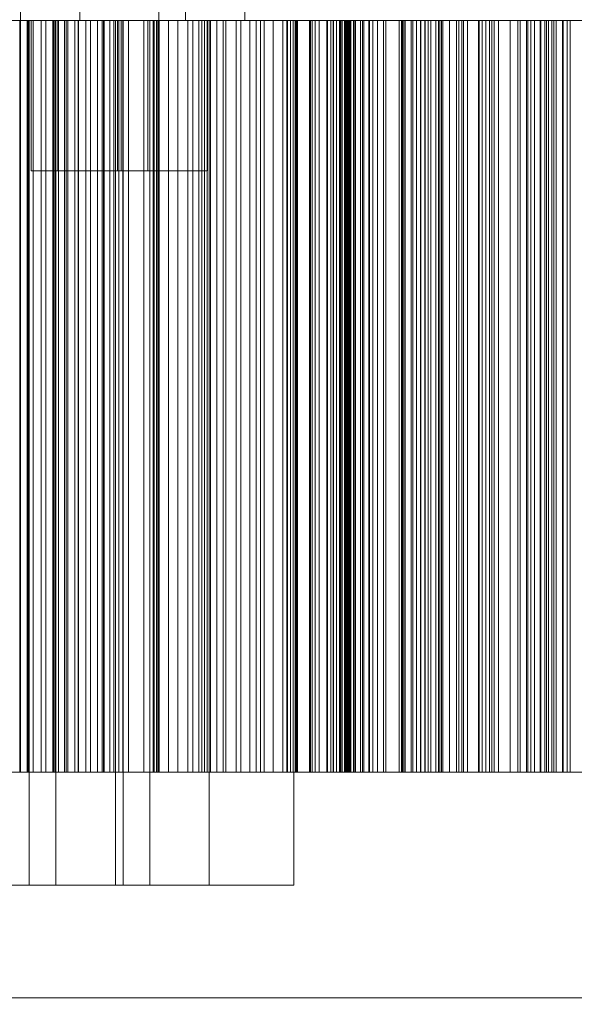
# Model space of a CAD drawing. Header units: millimetres. Extents: x -4395 to 65662, y -65530 to 6847.
# Tile 744 of 1034: x 25357 to 25505, y -17512 to -17250. Entities that reach past the tile are written whole.
import ezdxf

# ---------------------------------------------------------------- set-up
doc = ezdxf.new("R2010")
doc.units = ezdxf.units.MM
doc.layers.add('COTAS_P', color=1, linetype='Continuous', lineweight=0)
doc.layers.add('superior_briquetadora', color=7, linetype='Continuous', lineweight=0)
doc.dimstyles.new('R19_100', dxfattribs={"dimtxt": 250, "dimasz": 150, "dimexe": 150, "dimexo": 80, "dimgap": 100, "dimtad": 1, "dimtih": 1, "dimtoh": 1, "dimdsep": 46, "dimcen": 0.09, "dimadec": 0, "dimazin": 0, "dimtfac": 1, "dimtdec": 4, "dimtofl": 0, "dimtmove": 0, "dimatfit": 3, "dimfxl": 1, "dimtolj": 1, "dimtzin": 0, "dimarcsym": 0})

# ---------------------------------------------------------------- blocks, each defined once
blk = doc.blocks.new('DIM_R33_31')
at = {"layer": 'COTAS_P'}
for p, q in [((24250.07, -17080), (24400.07, -17035)), ((26750.07, -17080), (26600.07, -17035)), ((24250.07, -17980), (24250.07, -17080)), ((24250.07, -17080), (26750.07, -17080)), ((24250.07, -17080), (24400.07, -17125)), ((26750.07, -17080), (26600.07, -17125)), ((26750.07, -17980), (26750.07, -17080))]:
    blk.add_line(p, q, dxfattribs=at)
blk.add_text('2500 P', height=250, dxfattribs=at).set_placement((25500.07, -16980))

msp = doc.modelspace()

# ---------------------------------------------------------------- linework, layer by layer
at = {"layer": 'superior_briquetadora'}
for p, q in [((25357.074, -17236), (25357.074, -17250)), ((25372.919, -17236), (25372.919, -17250)), ((25393.906, -17236), (25393.906, -17250)), ((25401.021, -17236), (25401.021, -17250)), ((25416.866, -17236), (25416.866, -17250)), ((25357.388, -17250), (25351.667, -17250)), ((25358.878, -17250), (25352.009, -17250)), ((25352.603, -17250), (25359.076, -17250)), ((25353.568, -17250), (25357.056, -17250)), ((25355.622, -17250), (25369.752, -17250)), ((25359.195, -17250), (25355.736, -17250)), ((25356.874, -17250), (25357.107, -17250)), ((25356.924, -17250), (25356.924, -17450)), ((25357.133, -17250), (25356.924, -17250)), ((25356.924, -17250), (25366.349, -17250)), ((25357.056, -17250), (25360.496, -17250)), ((25357.056, -17450), (25357.056, -17250)), ((25357.074, -17250), (25359.718, -17250)), ((25358.782, -17250), (25357.074, -17250)), ((25357.107, -17250), (25357.107, -17450)), ((25357.107, -17250), (25357.133, -17250)), ((25357.133, -17250), (25357.133, -17450)), ((25365.991, -17250), (25357.388, -17250)), ((25364.503, -17250), (25358.782, -17250)), ((25365.698, -17250), (25358.878, -17250)), ((25358.878, -17450), (25358.878, -17250)), ((25359.076, -17250), (25368.095, -17250)), ((25362.604, -17250), (25359.195, -17250)), ((25359.195, -17450), (25359.195, -17250)), ((25359.448, -17480), (25359.448, -17250)), ((25360.418, -17250), (25359.448, -17250)), ((25359.448, -17250), (25360.95, -17250)), ((25359.718, -17250), (25366.191, -17250)), ((25359.947, -17250), (25361.389, -17250)), ((25359.947, -17250), (25359.947, -17290)), ((25360.878, -17250), (25359.947, -17250)), ((25363.669, -17250), (25360.418, -17250)), ((25360.496, -17250), (25363.886, -17250)), ((25360.496, -17450), (25360.496, -17250)), ((25363.999, -17250), (25360.878, -17250)), ((25360.95, -17250), (25364.628, -17250)), ((25361.389, -17250), (25364.92, -17250)), ((25365.962, -17250), (25362.604, -17250)), ((25362.604, -17450), (25362.604, -17250)), ((25368.556, -17250), (25363.669, -17250)), ((25363.886, -17250), (25367.225, -17250)), ((25363.886, -17450), (25363.886, -17250)), ((25368.691, -17250), (25363.999, -17250)), ((25373.105, -17250), (25364.503, -17250)), ((25364.628, -17250), (25369.752, -17250)), ((25364.92, -17250), (25369.84, -17250)), ((25372.465, -17250), (25365.698, -17250)), ((25365.698, -17450), (25365.698, -17250)), ((25369.269, -17250), (25365.962, -17250)), ((25365.962, -17450), (25365.962, -17250)), ((25375.77, -17250), (25365.991, -17250)), ((25366.191, -17250), (25375.21, -17250)), ((25366.349, -17250), (25366.349, -17450)), ((25366.349, -17250), (25368.852, -17250)), ((25366.562, -17480), (25366.562, -17250)), ((25367.533, -17250), (25366.562, -17250)), ((25366.562, -17250), (25368.065, -17250)), ((25367.062, -17250), (25368.504, -17250)), ((25367.062, -17250), (25367.062, -17290)), ((25367.993, -17250), (25367.062, -17250)), ((25367.225, -17250), (25379.369, -17250)), ((25367.225, -17450), (25367.225, -17250)), ((25370.784, -17250), (25367.533, -17250)), ((25371.114, -17250), (25367.993, -17250)), ((25368.065, -17250), (25371.743, -17250)), ((25368.095, -17250), (25377.874, -17250)), ((25368.504, -17250), (25372.035, -17250)), ((25374.113, -17250), (25368.556, -17250)), ((25374.025, -17250), (25368.691, -17250)), ((25368.852, -17250), (25368.852, -17450)), ((25368.852, -17250), (25371.585, -17250)), ((25372.521, -17250), (25369.269, -17250)), ((25369.269, -17450), (25369.269, -17250)), ((25369.752, -17250), (25383.31, -17250)), ((25369.752, -17250), (25375.309, -17250)), ((25369.752, -17450), (25369.752, -17250)), ((25369.84, -17250), (25375.174, -17250)), ((25375.671, -17250), (25370.784, -17250)), ((25375.806, -17250), (25371.114, -17250)), ((25371.585, -17250), (25371.585, -17450)), ((25371.585, -17250), (25374.52, -17250)), ((25371.743, -17250), (25376.867, -17250)), ((25372.035, -17250), (25376.954, -17250)), ((25379.178, -17250), (25372.465, -17250)), ((25372.465, -17450), (25372.465, -17250)), ((25375.718, -17250), (25372.521, -17250)), ((25372.521, -17450), (25372.521, -17250)), ((25372.919, -17250), (25375.564, -17250)), ((25374.627, -17250), (25372.919, -17250)), ((25382.884, -17250), (25373.105, -17250)), ((25378.945, -17250), (25374.025, -17250)), ((25379.237, -17250), (25374.113, -17250)), ((25374.52, -17250), (25374.52, -17450)), ((25374.52, -17250), (25377.64, -17250)), ((25380.349, -17250), (25374.627, -17250)), ((25375.174, -17250), (25379.866, -17250)), ((25375.21, -17250), (25384.989, -17250)), ((25375.309, -17250), (25380.196, -17250)), ((25375.564, -17250), (25382.037, -17250)), ((25381.228, -17250), (25375.671, -17250)), ((25378.858, -17250), (25375.718, -17250)), ((25375.718, -17450), (25375.718, -17250)), ((25384.789, -17250), (25375.77, -17250)), ((25381.14, -17250), (25375.806, -17250)), ((25376.867, -17250), (25382.423, -17250)), ((25376.954, -17250), (25382.288, -17250)), ((25377.64, -17250), (25377.64, -17450)), ((25377.64, -17250), (25380.93, -17250)), ((25377.874, -17250), (25386.477, -17250)), ((25381.94, -17250), (25378.858, -17250)), ((25378.858, -17450), (25378.858, -17250)), ((25382.476, -17250), (25378.945, -17250)), ((25385.832, -17250), (25379.178, -17250)), ((25379.178, -17450), (25379.178, -17250)), ((25382.915, -17250), (25379.237, -17250)), ((25379.369, -17250), (25392.72, -17250)), ((25379.369, -17450), (25379.369, -17250)), ((25379.866, -17250), (25382.987, -17250)), ((25380.196, -17250), (25383.447, -17250)), ((25388.951, -17250), (25380.349, -17250)), ((25380.93, -17250), (25380.93, -17450)), ((25380.93, -17250), (25384.382, -17250)), ((25386.06, -17250), (25381.14, -17250)), ((25386.352, -17250), (25381.228, -17250)), ((25393.301, -17250), (25381.94, -17250)), ((25381.94, -17450), (25381.94, -17250)), ((25382.037, -17250), (25391.056, -17250)), ((25382.288, -17250), (25386.981, -17250)), ((25382.408, -17480), (25382.408, -17250)), ((25383.378, -17250), (25382.408, -17250)), ((25382.408, -17250), (25383.91, -17250)), ((25382.423, -17250), (25387.311, -17250)), ((25383.918, -17250), (25382.476, -17250)), ((25391.904, -17250), (25382.884, -17250)), ((25382.907, -17250), (25384.35, -17250)), ((25382.907, -17250), (25382.907, -17290)), ((25383.839, -17250), (25382.907, -17250)), ((25384.417, -17250), (25382.915, -17250)), ((25382.987, -17250), (25383.918, -17250)), ((25383.31, -17250), (25389.927, -17250)), ((25383.31, -17450), (25383.31, -17250)), ((25386.629, -17250), (25383.378, -17250)), ((25383.447, -17250), (25384.417, -17250)), ((25386.96, -17250), (25383.839, -17250)), ((25383.91, -17250), (25387.588, -17250)), ((25383.918, -17250), (25383.918, -17290)), ((25384.35, -17250), (25387.88, -17250)), ((25384.382, -17250), (25384.382, -17450)), ((25384.382, -17250), (25393.667, -17250)), ((25384.417, -17480), (25384.417, -17250)), ((25391.262, -17250), (25384.789, -17250)), ((25384.989, -17250), (25393.592, -17250)), ((25392.425, -17250), (25385.832, -17250)), ((25385.832, -17450), (25385.832, -17250)), ((25389.59, -17250), (25386.06, -17250)), ((25390.03, -17250), (25386.352, -17250)), ((25386.477, -17250), (25392.198, -17250)), ((25391.517, -17250), (25386.629, -17250)), ((25391.652, -17250), (25386.96, -17250)), ((25386.981, -17250), (25390.101, -17250)), ((25387.311, -17250), (25390.562, -17250)), ((25387.588, -17250), (25392.713, -17250)), ((25387.88, -17250), (25392.8, -17250)), ((25398.73, -17250), (25388.951, -17250)), ((25391.033, -17250), (25389.59, -17250)), ((25389.927, -17250), (25396.48, -17250)), ((25389.927, -17450), (25389.927, -17250)), ((25391.532, -17250), (25390.03, -17250)), ((25390.101, -17250), (25391.033, -17250)), ((25390.562, -17250), (25391.532, -17250)), ((25391.033, -17250), (25391.033, -17290)), ((25391.056, -17250), (25400.835, -17250)), ((25393.906, -17250), (25391.262, -17250)), ((25397.073, -17250), (25391.517, -17250)), ((25391.532, -17480), (25391.532, -17250)), ((25396.986, -17250), (25391.652, -17250)), ((25398.376, -17250), (25391.904, -17250)), ((25392.198, -17250), (25393.906, -17250)), ((25398.953, -17250), (25392.425, -17250)), ((25392.425, -17450), (25392.425, -17250)), ((25392.6, -17250), (25392.6, -17450)), ((25393.28, -17250), (25392.6, -17250)), ((25392.6, -17250), (25401.699, -17250)), ((25392.713, -17250), (25398.269, -17250)), ((25392.72, -17250), (25406.765, -17250)), ((25392.72, -17450), (25392.72, -17250)), ((25392.8, -17250), (25398.134, -17250)), ((25393.28, -17250), (25393.28, -17450)), ((25393.733, -17250), (25393.28, -17250)), ((25406.11, -17250), (25393.301, -17250)), ((25393.301, -17450), (25393.301, -17250)), ((25393.592, -17250), (25399.313, -17250)), ((25393.667, -17250), (25393.667, -17450)), ((25393.667, -17250), (25393.941, -17250)), ((25393.733, -17250), (25393.733, -17450)), ((25393.984, -17250), (25393.733, -17250)), ((25393.941, -17250), (25393.941, -17450)), ((25393.941, -17250), (25394.049, -17250)), ((25393.984, -17250), (25393.984, -17450)), ((25394.049, -17250), (25393.984, -17250)), ((25394.049, -17250), (25394.049, -17450)), ((25396.48, -17250), (25402.968, -17250)), ((25396.48, -17450), (25396.48, -17250)), ((25401.905, -17250), (25396.986, -17250)), ((25402.198, -17250), (25397.073, -17250)), ((25398.134, -17250), (25402.826, -17250)), ((25398.269, -17250), (25403.157, -17250)), ((25401.021, -17250), (25398.376, -17250)), ((25407.749, -17250), (25398.73, -17250)), ((25405.415, -17250), (25398.953, -17250)), ((25398.953, -17450), (25398.953, -17250)), ((25399.313, -17250), (25401.021, -17250)), ((25400.835, -17250), (25409.437, -17250)), ((25401.699, -17250), (25401.699, -17450)), ((25401.699, -17250), (25404.594, -17250)), ((25405.436, -17250), (25401.905, -17250)), ((25405.875, -17250), (25402.198, -17250)), ((25402.826, -17250), (25405.947, -17250)), ((25402.968, -17250), (25409.386, -17250)), ((25402.968, -17450), (25402.968, -17250)), ((25403.157, -17250), (25406.407, -17250)), ((25404.594, -17250), (25404.594, -17450)), ((25404.594, -17250), (25407.71, -17250)), ((25411.806, -17250), (25405.415, -17250)), ((25405.415, -17450), (25405.415, -17250)), ((25406.878, -17250), (25405.436, -17250)), ((25407.378, -17250), (25405.875, -17250)), ((25405.947, -17250), (25406.878, -17250)), ((25419.875, -17250), (25406.11, -17250)), ((25406.11, -17450), (25406.11, -17250)), ((25406.407, -17250), (25407.378, -17250)), ((25406.765, -17250), (25420.964, -17250)), ((25406.765, -17450), (25406.765, -17250)), ((25406.878, -17250), (25406.878, -17290)), ((25407.378, -17480), (25407.378, -17250)), ((25407.71, -17250), (25407.71, -17450)), ((25407.71, -17250), (25411.021, -17250)), ((25414.222, -17250), (25407.749, -17250)), ((25409.386, -17250), (25415.732, -17250)), ((25409.386, -17450), (25409.386, -17250)), ((25409.437, -17250), (25415.159, -17250)), ((25411.021, -17250), (25411.021, -17450)), ((25411.021, -17250), (25414.508, -17250)), ((25418.124, -17250), (25411.806, -17250)), ((25411.806, -17450), (25411.806, -17250)), ((25416.866, -17250), (25414.222, -17250)), ((25414.508, -17250), (25414.508, -17450)), ((25414.508, -17250), (25418.159, -17250)), ((25415.159, -17250), (25416.866, -17250)), ((25415.732, -17250), (25422.003, -17250)), ((25415.732, -17450), (25415.732, -17250)), ((25424.366, -17250), (25418.124, -17250)), ((25418.124, -17450), (25418.124, -17250)), ((25418.159, -17250), (25418.159, -17450)), ((25418.159, -17250), (25421.964, -17250)), ((25434.065, -17250), (25419.875, -17250)), ((25419.875, -17450), (25419.875, -17250)), ((25420.964, -17250), (25434.772, -17250)), ((25420.964, -17450), (25420.964, -17250)), ((25421.964, -17250), (25421.964, -17450)), ((25421.964, -17250), (25430.879, -17250)), ((25422.003, -17250), (25428.197, -17250)), ((25422.003, -17450), (25422.003, -17250)), ((25430.53, -17250), (25424.366, -17250)), ((25424.366, -17450), (25424.366, -17250)), ((25426.903, -17250), (25426.903, -17450)), ((25428.048, -17250), (25426.903, -17250)), ((25426.903, -17250), (25435.589, -17250)), ((25428.048, -17250), (25428.048, -17450)), ((25428.974, -17250), (25428.048, -17250)), ((25428.197, -17250), (25434.311, -17250)), ((25428.197, -17450), (25428.197, -17250)), ((25428.974, -17250), (25428.974, -17450)), ((25429.708, -17250), (25428.974, -17250)), ((25429.708, -17250), (25429.708, -17450)), ((25430.263, -17250), (25429.708, -17250)), ((25430.263, -17250), (25430.263, -17450)), ((25430.651, -17250), (25430.263, -17250)), ((25436.612, -17250), (25430.53, -17250)), ((25430.53, -17450), (25430.53, -17250)), ((25430.651, -17250), (25430.651, -17450)), ((25430.879, -17250), (25430.651, -17250)), ((25430.879, -17250), (25430.879, -17450)), ((25448.137, -17250), (25434.065, -17250)), ((25434.065, -17450), (25434.065, -17250)), ((25434.311, -17250), (25440.341, -17250)), ((25434.311, -17450), (25434.311, -17250)), ((25434.772, -17250), (25447.659, -17250)), ((25434.772, -17450), (25434.772, -17250)), ((25435.589, -17250), (25435.589, -17450)), ((25435.589, -17250), (25438.847, -17250)), ((25442.61, -17250), (25436.612, -17250)), ((25436.612, -17450), (25436.612, -17250)), ((25438.692, -17250), (25440.406, -17250)), ((25439.763, -17250), (25438.692, -17250)), ((25438.692, -17450), (25438.692, -17250)), ((25438.847, -17250), (25438.847, -17450)), ((25438.847, -17250), (25442.317, -17250)), ((25443.578, -17250), (25439.763, -17250)), ((25439.763, -17450), (25439.763, -17250)), ((25440.341, -17250), (25446.285, -17250)), ((25440.341, -17450), (25440.341, -17250)), ((25440.406, -17250), (25441.264, -17250)), ((25440.406, -17450), (25440.406, -17250)), ((25441.264, -17250), (25442.035, -17250)), ((25441.264, -17450), (25441.264, -17250)), ((25442.035, -17250), (25442.72, -17250)), ((25442.035, -17450), (25442.035, -17250)), ((25442.317, -17250), (25442.317, -17450)), ((25442.317, -17250), (25445.971, -17250)), ((25448.521, -17250), (25442.61, -17250)), ((25442.61, -17450), (25442.61, -17250)), ((25442.72, -17250), (25443.317, -17250)), ((25442.72, -17450), (25442.72, -17250)), ((25443.317, -17250), (25443.827, -17250)), ((25443.321, -17250), (25445.776, -17250)), ((25443.644, -17250), (25443.321, -17250)), ((25443.321, -17450), (25443.321, -17250)), ((25449.991, -17250), (25443.578, -17250)), ((25443.578, -17450), (25443.578, -17250)), ((25444.1, -17250), (25443.644, -17250)), ((25443.644, -17450), (25443.644, -17250)), ((25443.827, -17250), (25444.25, -17250)), ((25443.827, -17450), (25443.827, -17250)), ((25444.468, -17250), (25444.1, -17250)), ((25444.1, -17450), (25444.1, -17250)), ((25444.25, -17250), (25444.585, -17250)), ((25444.25, -17450), (25444.25, -17250)), ((25444.749, -17250), (25444.468, -17250)), ((25444.468, -17450), (25444.468, -17250)), ((25444.585, -17250), (25444.833, -17250)), ((25444.585, -17450), (25444.585, -17250)), ((25444.942, -17250), (25444.749, -17250)), ((25444.749, -17450), (25444.749, -17250)), ((25444.833, -17250), (25444.992, -17250)), ((25444.833, -17450), (25444.833, -17250)), ((25445.047, -17250), (25444.942, -17250)), ((25444.942, -17450), (25444.942, -17250)), ((25444.992, -17250), (25445.063, -17250)), ((25444.992, -17450), (25444.992, -17250)), ((25445.063, -17250), (25445.047, -17250)), ((25445.047, -17450), (25445.047, -17250)), ((25445.063, -17450), (25445.063, -17250)), ((25445.776, -17250), (25450.915, -17250)), ((25445.776, -17450), (25445.776, -17250)), ((25445.971, -17250), (25445.971, -17450)), ((25445.971, -17250), (25449.792, -17250)), ((25446.285, -17250), (25452.141, -17250)), ((25446.285, -17450), (25446.285, -17250)), ((25447.659, -17250), (25459.128, -17250)), ((25447.659, -17450), (25447.659, -17250)), ((25461.549, -17250), (25448.137, -17250)), ((25448.137, -17450), (25448.137, -17250)), ((25454.342, -17250), (25448.521, -17250)), ((25448.521, -17450), (25448.521, -17250)), ((25449.792, -17250), (25449.792, -17450)), ((25449.792, -17250), (25453.769, -17250)), ((25458.756, -17250), (25449.991, -17250)), ((25449.991, -17450), (25449.991, -17250)), ((25450.915, -17250), (25458.54, -17250)), ((25450.915, -17450), (25450.915, -17250)), ((25452.141, -17250), (25457.905, -17250)), ((25452.141, -17450), (25452.141, -17250)), ((25453.769, -17250), (25453.769, -17450)), ((25453.769, -17250), (25457.891, -17250)), ((25464.812, -17250), (25454.342, -17250)), ((25454.342, -17450), (25454.342, -17250)), ((25457.891, -17250), (25457.891, -17450)), ((25457.891, -17250), (25466.349, -17250)), ((25457.905, -17250), (25463.576, -17250)), ((25457.905, -17450), (25457.905, -17250)), ((25458.54, -17250), (25468.359, -17250)), ((25458.54, -17450), (25458.54, -17250)), ((25469.534, -17250), (25458.756, -17250)), ((25458.756, -17450), (25458.756, -17250)), ((25459.128, -17250), (25468.74, -17250)), ((25459.128, -17450), (25459.128, -17250)), ((25459.503, -17250), (25459.503, -17450)), ((25461.101, -17250), (25459.503, -17250)), ((25459.503, -17250), (25467.692, -17250)), ((25461.101, -17250), (25461.101, -17450)), ((25462.493, -17250), (25461.101, -17250)), ((25473.786, -17250), (25461.549, -17250)), ((25461.549, -17450), (25461.549, -17250)), ((25462.493, -17250), (25462.493, -17450)), ((25463.702, -17250), (25462.493, -17250)), ((25463.576, -17250), (25469.15, -17250)), ((25463.576, -17450), (25463.576, -17250)), ((25463.702, -17250), (25463.702, -17450)), ((25464.741, -17250), (25463.702, -17250)), ((25464.741, -17250), (25464.741, -17450)), ((25465.621, -17250), (25464.741, -17250)), ((25473.205, -17250), (25464.812, -17250)), ((25464.812, -17450), (25464.812, -17250)), ((25465.621, -17250), (25465.621, -17450)), ((25466.349, -17250), (25465.621, -17250)), ((25466.349, -17250), (25466.349, -17450)), ((25467.692, -17250), (25467.692, -17450)), ((25467.692, -17250), (25471.283, -17250)), ((25468.359, -17250), (25479.993, -17250)), ((25468.359, -17450), (25468.359, -17250)), ((25468.74, -17250), (25476.124, -17250)), ((25468.74, -17450), (25468.74, -17250)), ((25469.15, -17250), (25474.625, -17250)), ((25469.15, -17450), (25469.15, -17250)), ((25481.913, -17250), (25469.534, -17250)), ((25469.534, -17450), (25469.534, -17250)), ((25471.283, -17250), (25471.283, -17450)), ((25471.283, -17250), (25475.072, -17250)), ((25479.2, -17250), (25473.205, -17250)), ((25473.205, -17450), (25473.205, -17250)), ((25484.377, -17250), (25473.786, -17250)), ((25473.786, -17450), (25473.786, -17250)), ((25474.625, -17250), (25479.999, -17250)), ((25474.625, -17450), (25474.625, -17250)), ((25475.072, -17250), (25475.072, -17450)), ((25475.072, -17250), (25479.035, -17250)), ((25476.124, -17250), (25480.997, -17250)), ((25476.124, -17450), (25476.124, -17250)), ((25479.035, -17250), (25479.035, -17450)), ((25479.035, -17250), (25483.153, -17250)), ((25482.565, -17250), (25479.2, -17250)), ((25479.2, -17450), (25479.2, -17250)), ((25479.993, -17250), (25492.997, -17250)), ((25479.993, -17450), (25479.993, -17250)), ((25479.999, -17250), (25489.476, -17250)), ((25479.999, -17450), (25479.999, -17250)), ((25480.997, -17250), (25483.172, -17250)), ((25480.997, -17450), (25480.997, -17250)), ((25495.416, -17250), (25481.913, -17250)), ((25481.913, -17450), (25481.913, -17250)), ((25483.172, -17250), (25482.565, -17250)), ((25482.565, -17450), (25482.565, -17250)), ((25483.153, -17250), (25483.153, -17450)), ((25483.153, -17250), (25487.417, -17250)), ((25483.172, -17450), (25483.172, -17250)), ((25492.916, -17250), (25484.377, -17250)), ((25484.377, -17450), (25484.377, -17250)), ((25487.417, -17250), (25487.417, -17450)), ((25487.417, -17250), (25491.816, -17250)), ((25489.476, -17250), (25496.705, -17250)), ((25489.476, -17450), (25489.476, -17250)), ((25490.086, -17250), (25490.086, -17450)), ((25492.123, -17250), (25490.086, -17250)), ((25490.086, -17250), (25497.699, -17250)), ((25491.816, -17250), (25491.816, -17450)), ((25491.816, -17250), (25499.736, -17250)), ((25492.123, -17250), (25492.123, -17450)), ((25493.966, -17250), (25492.123, -17250)), ((25499.074, -17250), (25492.916, -17250)), ((25492.916, -17450), (25492.916, -17250)), ((25492.997, -17250), (25506.87, -17250)), ((25492.997, -17450), (25492.997, -17250)), ((25493.966, -17250), (25493.966, -17450)), ((25495.638, -17250), (25493.966, -17250)), ((25509.525, -17250), (25495.416, -17250)), ((25495.416, -17450), (25495.416, -17250)), ((25495.638, -17250), (25495.638, -17450)), ((25497.152, -17250), (25495.638, -17250)), ((25496.705, -17250), (25501.408, -17250)), ((25496.705, -17450), (25496.705, -17250)), ((25497.152, -17250), (25497.152, -17450)), ((25498.516, -17250), (25497.152, -17250)), ((25497.699, -17250), (25497.699, -17450)), ((25497.699, -17250), (25501.589, -17250)), ((25498.516, -17250), (25498.516, -17450)), ((25499.736, -17250), (25498.516, -17250)), ((25502.615, -17250), (25499.074, -17250)), ((25499.074, -17450), (25499.074, -17250)), ((25499.736, -17250), (25499.736, -17450)), ((25501.408, -17250), (25503.403, -17250)), ((25501.408, -17450), (25501.408, -17250)), ((25501.589, -17250), (25501.589, -17450)), ((25501.589, -17250), (25505.661, -17250)), ((25503.403, -17250), (25502.615, -17250)), ((25502.615, -17450), (25502.615, -17250)), ((25503.403, -17450), (25503.403, -17250)), ((25359.947, -17290), (25361.389, -17290)), ((25360.878, -17290), (25359.947, -17290)), ((25363.999, -17290), (25360.878, -17290)), ((25361.389, -17290), (25364.92, -17290)), ((25368.691, -17290), (25363.999, -17290)), ((25364.92, -17290), (25369.84, -17290)), ((25367.062, -17290), (25368.504, -17290)), ((25367.993, -17290), (25367.062, -17290)), ((25371.114, -17290), (25367.993, -17290)), ((25368.504, -17290), (25372.035, -17290)), ((25374.025, -17290), (25368.691, -17290)), ((25369.84, -17290), (25375.174, -17290)), ((25375.806, -17290), (25371.114, -17290)), ((25372.035, -17290), (25376.954, -17290)), ((25378.945, -17290), (25374.025, -17290)), ((25375.174, -17290), (25379.866, -17290)), ((25381.14, -17290), (25375.806, -17290)), ((25376.954, -17290), (25382.288, -17290)), ((25382.476, -17290), (25378.945, -17290)), ((25379.866, -17290), (25382.987, -17290)), ((25386.06, -17290), (25381.14, -17290)), ((25382.288, -17290), (25386.981, -17290)), ((25383.918, -17290), (25382.476, -17290)), ((25382.907, -17290), (25384.35, -17290)), ((25383.839, -17290), (25382.907, -17290)), ((25382.987, -17290), (25383.918, -17290)), ((25386.96, -17290), (25383.839, -17290)), ((25384.35, -17290), (25387.88, -17290)), ((25389.59, -17290), (25386.06, -17290)), ((25391.652, -17290), (25386.96, -17290)), ((25386.981, -17290), (25390.101, -17290)), ((25387.88, -17290), (25392.8, -17290)), ((25391.033, -17290), (25389.59, -17290)), ((25390.101, -17290), (25391.033, -17290)), ((25396.986, -17290), (25391.652, -17290)), ((25392.8, -17290), (25398.134, -17290)), ((25401.905, -17290), (25396.986, -17290)), ((25398.134, -17290), (25402.826, -17290)), ((25405.436, -17290), (25401.905, -17290)), ((25402.826, -17290), (25405.947, -17290)), ((25406.878, -17290), (25405.436, -17290)), ((25405.947, -17290), (25406.878, -17290)), ((25358.27, -17450), (25342.083, -17450)), ((25343.649, -17450), (25359.725, -17450)), ((25358.878, -17450), (25352.009, -17450)), ((25353.568, -17450), (25357.056, -17450)), ((25355.622, -17450), (25369.752, -17450)), ((25359.195, -17450), (25355.736, -17450)), ((25356.874, -17450), (25357.107, -17450)), ((25357.133, -17450), (25356.924, -17450)), ((25356.924, -17450), (25366.349, -17450)), ((25357.056, -17450), (25360.496, -17450)), ((25357.107, -17450), (25357.133, -17450)), ((25373.188, -17450), (25358.27, -17450)), ((25365.698, -17450), (25358.878, -17450)), ((25362.604, -17450), (25359.195, -17450)), ((25359.725, -17450), (25374.515, -17450)), ((25360.496, -17450), (25363.886, -17450)), ((25365.962, -17450), (25362.604, -17450)), ((25363.886, -17450), (25367.225, -17450)), ((25372.465, -17450), (25365.698, -17450)), ((25369.269, -17450), (25365.962, -17450)), ((25366.349, -17450), (25368.852, -17450)), ((25367.225, -17450), (25379.369, -17450)), ((25368.852, -17450), (25371.585, -17450)), ((25372.521, -17450), (25369.269, -17450)), ((25369.752, -17450), (25383.31, -17450)), ((25371.585, -17450), (25374.52, -17450)), ((25379.178, -17450), (25372.465, -17450)), ((25375.718, -17450), (25372.521, -17450)), ((25386.663, -17450), (25373.188, -17450)), ((25374.515, -17450), (25387.847, -17450)), ((25374.52, -17450), (25377.64, -17450)), ((25378.858, -17450), (25375.718, -17450)), ((25377.64, -17450), (25380.93, -17450)), ((25381.94, -17450), (25378.858, -17450)), ((25385.832, -17450), (25379.178, -17450)), ((25379.369, -17450), (25392.72, -17450)), ((25380.93, -17450), (25384.382, -17450)), ((25393.301, -17450), (25381.94, -17450)), ((25383.31, -17450), (25389.927, -17450)), ((25384.382, -17450), (25393.667, -17450)), ((25392.425, -17450), (25385.832, -17450)), ((25398.537, -17450), (25386.663, -17450)), ((25387.847, -17450), (25399.563, -17450)), ((25389.927, -17450), (25396.48, -17450)), ((25398.953, -17450), (25392.425, -17450)), ((25393.28, -17450), (25392.6, -17450)), ((25392.6, -17450), (25401.699, -17450)), ((25392.72, -17450), (25406.765, -17450)), ((25393.733, -17450), (25393.28, -17450)), ((25406.11, -17450), (25393.301, -17450)), ((25393.667, -17450), (25393.941, -17450)), ((25393.984, -17450), (25393.733, -17450)), ((25393.941, -17450), (25394.049, -17450)), ((25394.049, -17450), (25393.984, -17450)), ((25396.48, -17450), (25402.968, -17450)), ((25408.669, -17450), (25398.537, -17450)), ((25405.415, -17450), (25398.953, -17450)), ((25399.563, -17450), (25409.526, -17450)), ((25401.699, -17450), (25404.594, -17450)), ((25402.968, -17450), (25409.386, -17450)), ((25404.594, -17450), (25407.71, -17450)), ((25411.806, -17450), (25405.415, -17450)), ((25419.875, -17450), (25406.11, -17450)), ((25406.765, -17450), (25420.964, -17450)), ((25407.71, -17450), (25411.021, -17450)), ((25416.943, -17450), (25408.669, -17450)), ((25409.386, -17450), (25415.732, -17450)), ((25409.526, -17450), (25417.619, -17450)), ((25411.021, -17450), (25414.508, -17450)), ((25418.124, -17450), (25411.806, -17450)), ((25414.508, -17450), (25418.159, -17450)), ((25415.732, -17450), (25422.003, -17450)), ((25423.26, -17450), (25416.943, -17450)), ((25417.619, -17450), (25423.749, -17450)), ((25424.366, -17450), (25418.124, -17450)), ((25418.159, -17450), (25421.964, -17450)), ((25434.065, -17450), (25419.875, -17450)), ((25420.964, -17450), (25434.772, -17450)), ((25421.964, -17450), (25430.879, -17450)), ((25422.003, -17450), (25428.197, -17450)), ((25427.546, -17450), (25423.26, -17450)), ((25423.749, -17450), (25427.842, -17450)), ((25430.53, -17450), (25424.366, -17450)), ((25428.048, -17450), (25426.903, -17450)), ((25426.903, -17450), (25435.589, -17450)), ((25429.752, -17450), (25427.546, -17450)), ((25427.842, -17450), (25429.851, -17450)), ((25428.974, -17450), (25428.048, -17450)), ((25428.197, -17450), (25434.311, -17450)), ((25429.708, -17450), (25428.974, -17450)), ((25430.263, -17450), (25429.708, -17450)), ((25429.851, -17450), (25429.752, -17450)), ((25429.851, -17450), (25429.851, -17480)), ((25430.651, -17450), (25430.263, -17450)), ((25436.612, -17450), (25430.53, -17450)), ((25430.879, -17450), (25430.651, -17450)), ((25448.137, -17450), (25434.065, -17450)), ((25434.311, -17450), (25440.341, -17450)), ((25434.772, -17450), (25447.659, -17450)), ((25435.589, -17450), (25438.847, -17450)), ((25442.61, -17450), (25436.612, -17450)), ((25439.763, -17450), (25438.692, -17450)), ((25438.692, -17450), (25440.406, -17450)), ((25438.847, -17450), (25442.317, -17450)), ((25443.578, -17450), (25439.763, -17450)), ((25440.341, -17450), (25446.285, -17450)), ((25440.406, -17450), (25441.264, -17450)), ((25441.264, -17450), (25442.035, -17450)), ((25442.035, -17450), (25442.72, -17450)), ((25442.317, -17450), (25445.971, -17450)), ((25448.521, -17450), (25442.61, -17450)), ((25442.72, -17450), (25443.317, -17450)), ((25443.317, -17450), (25443.827, -17450)), ((25443.644, -17450), (25443.321, -17450)), ((25443.321, -17450), (25445.776, -17450)), ((25449.991, -17450), (25443.578, -17450)), ((25444.1, -17450), (25443.644, -17450)), ((25443.827, -17450), (25444.25, -17450)), ((25444.468, -17450), (25444.1, -17450)), ((25444.25, -17450), (25444.585, -17450)), ((25444.749, -17450), (25444.468, -17450)), ((25444.585, -17450), (25444.833, -17450)), ((25444.942, -17450), (25444.749, -17450)), ((25444.833, -17450), (25444.992, -17450)), ((25445.047, -17450), (25444.942, -17450)), ((25444.992, -17450), (25445.063, -17450)), ((25445.063, -17450), (25445.047, -17450)), ((25445.776, -17450), (25450.915, -17450)), ((25445.971, -17450), (25449.792, -17450)), ((25446.285, -17450), (25452.141, -17450)), ((25447.659, -17450), (25459.128, -17450)), ((25461.549, -17450), (25448.137, -17450)), ((25454.342, -17450), (25448.521, -17450)), ((25449.792, -17450), (25453.769, -17450)), ((25458.756, -17450), (25449.991, -17450)), ((25450.915, -17450), (25458.54, -17450)), ((25452.141, -17450), (25457.905, -17450)), ((25453.769, -17450), (25457.891, -17450)), ((25464.812, -17450), (25454.342, -17450)), ((25457.891, -17450), (25466.349, -17450)), ((25457.905, -17450), (25463.576, -17450)), ((25458.54, -17450), (25468.359, -17450)), ((25469.534, -17450), (25458.756, -17450)), ((25459.128, -17450), (25468.74, -17450)), ((25461.101, -17450), (25459.503, -17450)), ((25459.503, -17450), (25467.692, -17450)), ((25462.493, -17450), (25461.101, -17450)), ((25473.786, -17450), (25461.549, -17450)), ((25463.702, -17450), (25462.493, -17450)), ((25463.576, -17450), (25469.15, -17450)), ((25464.741, -17450), (25463.702, -17450)), ((25465.621, -17450), (25464.741, -17450)), ((25473.205, -17450), (25464.812, -17450)), ((25466.349, -17450), (25465.621, -17450)), ((25467.692, -17450), (25471.283, -17450)), ((25468.359, -17450), (25479.993, -17450)), ((25468.74, -17450), (25476.124, -17450)), ((25469.15, -17450), (25474.625, -17450)), ((25481.913, -17450), (25469.534, -17450)), ((25471.283, -17450), (25475.072, -17450)), ((25479.2, -17450), (25473.205, -17450)), ((25484.377, -17450), (25473.786, -17450)), ((25474.625, -17450), (25479.999, -17450)), ((25475.072, -17450), (25479.035, -17450)), ((25476.124, -17450), (25480.997, -17450)), ((25479.035, -17450), (25483.153, -17450)), ((25482.565, -17450), (25479.2, -17450)), ((25479.993, -17450), (25492.997, -17450)), ((25479.999, -17450), (25489.476, -17450)), ((25480.997, -17450), (25483.172, -17450)), ((25495.416, -17450), (25481.913, -17450)), ((25483.172, -17450), (25482.565, -17450)), ((25483.153, -17450), (25487.417, -17450)), ((25492.916, -17450), (25484.377, -17450)), ((25487.417, -17450), (25491.816, -17450)), ((25489.476, -17450), (25496.705, -17450)), ((25492.123, -17450), (25490.086, -17450)), ((25490.086, -17450), (25497.699, -17450)), ((25491.816, -17450), (25499.736, -17450)), ((25493.966, -17450), (25492.123, -17450)), ((25499.074, -17450), (25492.916, -17450)), ((25492.997, -17450), (25506.87, -17450)), ((25495.638, -17450), (25493.966, -17450)), ((25509.525, -17450), (25495.416, -17450)), ((25497.152, -17450), (25495.638, -17450)), ((25496.705, -17450), (25501.408, -17450)), ((25498.516, -17450), (25497.152, -17450)), ((25497.699, -17450), (25501.589, -17450)), ((25499.736, -17450), (25498.516, -17450)), ((25502.615, -17450), (25499.074, -17450)), ((25501.408, -17450), (25503.403, -17450)), ((25501.589, -17450), (25505.661, -17450)), ((25503.403, -17450), (25502.615, -17450)), ((25342.083, -17480), (25358.27, -17480)), ((25359.725, -17480), (25343.649, -17480)), ((25358.27, -17480), (25373.188, -17480)), ((25360.418, -17480), (25359.448, -17480)), ((25359.448, -17480), (25360.95, -17480)), ((25374.515, -17480), (25359.725, -17480)), ((25363.669, -17480), (25360.418, -17480)), ((25360.95, -17480), (25364.628, -17480)), ((25368.556, -17480), (25363.669, -17480)), ((25364.628, -17480), (25369.752, -17480)), ((25367.533, -17480), (25366.562, -17480)), ((25366.562, -17480), (25368.065, -17480)), ((25370.784, -17480), (25367.533, -17480)), ((25368.065, -17480), (25371.743, -17480)), ((25374.113, -17480), (25368.556, -17480)), ((25369.752, -17480), (25375.309, -17480)), ((25375.671, -17480), (25370.784, -17480)), ((25371.743, -17480), (25376.867, -17480)), ((25373.188, -17480), (25386.663, -17480)), ((25379.237, -17480), (25374.113, -17480)), ((25387.847, -17480), (25374.515, -17480)), ((25375.309, -17480), (25380.196, -17480)), ((25381.228, -17480), (25375.671, -17480)), ((25376.867, -17480), (25382.423, -17480)), ((25382.915, -17480), (25379.237, -17480)), ((25380.196, -17480), (25383.447, -17480)), ((25386.352, -17480), (25381.228, -17480)), ((25383.378, -17480), (25382.408, -17480)), ((25382.408, -17480), (25383.91, -17480)), ((25382.423, -17480), (25387.311, -17480)), ((25384.417, -17480), (25382.915, -17480)), ((25386.629, -17480), (25383.378, -17480)), ((25383.447, -17480), (25384.417, -17480)), ((25383.91, -17480), (25387.588, -17480)), ((25390.03, -17480), (25386.352, -17480)), ((25391.517, -17480), (25386.629, -17480)), ((25386.663, -17480), (25398.537, -17480)), ((25387.311, -17480), (25390.562, -17480)), ((25387.588, -17480), (25392.713, -17480)), ((25399.563, -17480), (25387.847, -17480)), ((25391.532, -17480), (25390.03, -17480)), ((25390.562, -17480), (25391.532, -17480)), ((25397.073, -17480), (25391.517, -17480)), ((25392.713, -17480), (25398.269, -17480)), ((25402.198, -17480), (25397.073, -17480)), ((25398.269, -17480), (25403.157, -17480)), ((25398.537, -17480), (25408.669, -17480)), ((25409.526, -17480), (25399.563, -17480)), ((25405.875, -17480), (25402.198, -17480)), ((25403.157, -17480), (25406.407, -17480)), ((25407.378, -17480), (25405.875, -17480)), ((25406.407, -17480), (25407.378, -17480)), ((25408.669, -17480), (25416.943, -17480)), ((25417.619, -17480), (25409.526, -17480)), ((25416.943, -17480), (25423.26, -17480)), ((25423.749, -17480), (25417.619, -17480)), ((25423.26, -17480), (25427.546, -17480)), ((25427.842, -17480), (25423.749, -17480)), ((25427.546, -17480), (25429.752, -17480)), ((25429.851, -17480), (25427.842, -17480)), ((25429.752, -17480), (25429.851, -17480)), ((23750.067, -17510), (25950.067, -17510)), ((23900.067, -17510), (25800.067, -17510))]:
    msp.add_line(p, q, dxfattribs=at)

# ---------------------------------------------------------------- dimensions: what is measured, and where the dimension line sits
at = {"layer": 'COTAS_P'}
dim = msp.add_aligned_dim(p1=(24250.067, -17980), p2=(26750.067, -17980), distance=900, text='<> P', dimstyle='R19_100', dxfattribs=at)
dim.commit()
dim.dimension.update_dxf_attribs({"geometry": 'DIM_R33_31', "text_midpoint": (25500.067, -17080)})

doc.saveas('drawing.dxf')
